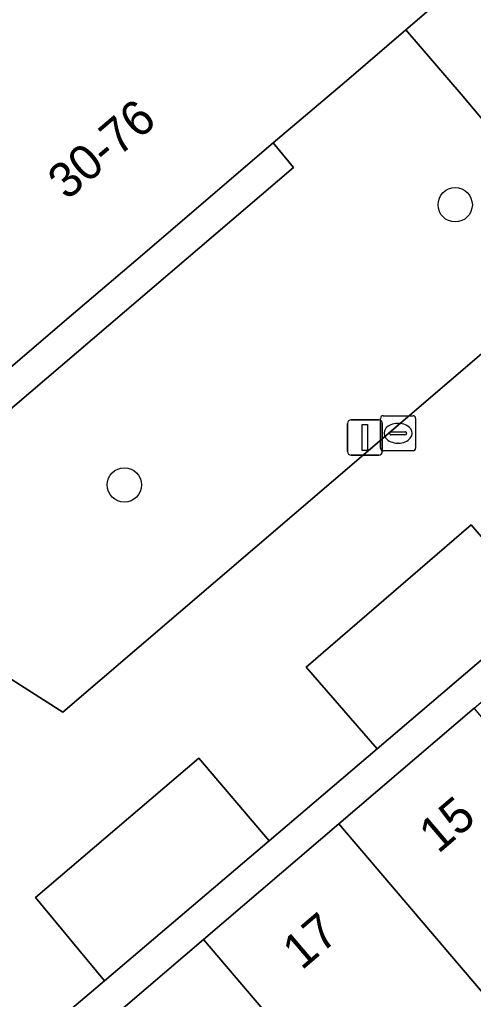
# Model space of a CAD drawing. Extents: x 160377 to 161131, y 383938 to 384853.
# Drawn here: x 160713.26 to 160726.2, y 384643.41 to 384671.33 of the extents above; entities that cross this region are included whole.
import ezdxf

# ---------------------------------------------------------------- set-up
doc = ezdxf.new("R2010")
doc.units = 0
for name, color, linetype in [('IMGEO_Boom', 7, 'Continuous'), ('IMGEO_Erf', 7, 'Continuous'), ('IMGEO_Groenvoorziening', 7, 'Continuous'), ('IMGEO_Kolk', 7, 'Continuous'), ('IMGEO_Lichtmast', 7, 'Continuous'), ('IMGEO_Pand', 7, 'Continuous'), ('IMGEO_Pand_nummerreeks', 7, 'Continuous'), ('IMGEO_Voetgangersgebied_open', 7, 'Continuous')]:
    doc.layers.add(name, color=color, linetype=linetype)

msp = doc.modelspace()

# ---------------------------------------------------------------- linework, layer by layer
at = {"layer": 'IMGEO_Boom'}
for centre in [(160725.683, 384666.054), (160716.247, 384658.073)]:
    msp.add_circle(centre, 0.489, dxfattribs=at)
at = {"layer": 'IMGEO_Erf'}
msp.add_lwpolyline([(160721.073, 384667.118), (160720.487, 384667.819), (160716.576, 384664.468), (160714.54, 384662.736), (160707.911, 384657.071), (160689.421, 384668.806), (160681.658, 384673.733), (160676.452, 384677.038), (160671.309, 384680.302), (160666.045, 384683.643), (160665.486, 384682.763), (160705.71, 384657.186), (160707.836, 384655.834)], close=True, dxfattribs=at)
for points in [[(160814.707, 384533.039), (160805.221, 384581.626), (160804.227, 384586.696), (160801.827, 384589.484), (160785.555, 384608.533), (160784.593, 384609.659), (160759.221, 384639.361), (160756.612, 384642.415), (160753.096, 384646.531), (160752.089, 384647.71), (160738.611, 384663.488), (160738.585, 384663.466), (160731.208, 384657.183), (160728.177, 384654.568), (160723.454, 384650.553), (160720.379, 384647.933), (160715.683, 384643.941), (160712.616, 384641.352)], [(160710.78, 384638.533), (160714.642, 384641.826), (160718.504, 384645.12), (160722.366, 384648.414), (160726.228, 384651.708), (160730.09, 384655.002), (160733.946, 384658.29), (160738.451, 384662.132), (160746.358, 384652.867), (160741.855, 384649.024), (160739.907, 384651.306), (160736.043, 384648.014), (160732.179, 384644.723), (160733.708, 384642.928), (160729.844, 384639.636), (160725.98, 384636.345), (160724.452, 384638.139), (160720.588, 384634.847), (160722.127, 384633.04), (160718.264, 384629.748), (160714.4, 384626.456), (160710.537, 384623.165)]]:
    msp.add_lwpolyline(points, dxfattribs=at)
at = {"layer": 'IMGEO_Groenvoorziening'}
for points in [[(160734.284, 384668.52), (160732.734, 384670.347), (160728.159, 384666.466), (160725.852, 384669.204), (160724.276, 384671.043), (160722.578, 384669.588), (160720.487, 384667.819), (160721.073, 384667.118), (160707.836, 384655.834), (160714.493, 384651.594)], [(160728.177, 384654.568), (160726.14, 384656.932), (160721.435, 384652.883), (160723.454, 384650.553)], [(160720.379, 384647.933), (160718.375, 384650.288), (160713.716, 384646.315), (160715.683, 384643.941)]]:
    msp.add_lwpolyline(points, close=True, dxfattribs=at)
at = {"layer": 'IMGEO_Kolk'}
for p, q in [((160723.553, 384659.117), (160723.553, 384659.969)), ((160723.628, 384660.043), (160724.48, 384660.043)), ((160724.554, 384659.969), (160724.554, 384659.117)), ((160724.041, 384659.823), (160724.066, 384659.823)), ((160723.812, 384659.537), (160723.812, 384659.549)), ((160724.25, 384659.5), (160723.852, 384659.5)), ((160723.855, 384659.586), (160724.253, 384659.586)), ((160724.296, 384659.549), (160724.296, 384659.537)), ((160724.064, 384659.263), (160724.039, 384659.263)), ((160724.48, 384659.043), (160723.628, 384659.043))]:
    msp.add_line(p, q, dxfattribs=at)
for points in [[(160723.553, 384659.117), (160723.553, 384659.969)], [(160723.628, 384660.043), (160724.48, 384660.043)], [(160724.554, 384659.969), (160724.554, 384659.117)], [(160724.48, 384659.043), (160723.628, 384659.043)]]:
    msp.add_lwpolyline(points, dxfattribs=at)
for centre, radius, start, end in [((160723.63, 384659.967), 0.0765, 91.552, 178.448), ((160723.63, 384659.967), 0.0765, 91.552, 178.448), ((160724.478, 384659.967), 0.0765, 1.552, 88.448), ((160724.478, 384659.967), 0.0765, 1.552, 88.448), ((160723.852, 384659.546), 0.0403, 85.8775, 175.7526), ((160723.849, 384659.536), 0.0366, 178.938, 274.7102), ((160724.253, 384659.543), 0.043, 264.8664, 352.4533), ((160724.257, 384659.548), 0.0386, 1.7309, 96.639), ((160723.63, 384659.119), 0.0765, 181.552, 268.448), ((160723.63, 384659.119), 0.0765, 181.552, 268.448), ((160724.478, 384659.119), 0.0765, 271.552, 358.448), ((160724.478, 384659.119), 0.0765, 271.552, 358.448)]:
    msp.add_arc(centre, radius, start, end, dxfattribs=at)
for centre, major_axis, ratio, start_param, end_param in [((160724.04, 384659.543), (-0.387, 0.002), 0.722429, 4.712389, 7.853982), ((160724.065, 384659.543), (-0.39, 0.002), 0.717154, 1.570796, 4.712389)]:
    msp.add_ellipse(centre, major_axis=major_axis, ratio=ratio, start_param=start_param, end_param=end_param, dxfattribs=at)
at = {"layer": 'IMGEO_Lichtmast'}
for p, q in [((160722.713, 384659.923), (160723.503, 384659.923)), ((160723.503, 384659.923), (160722.713, 384659.923)), ((160722.613, 384659.023), (160722.613, 384659.823)), ((160722.613, 384659.823), (160722.613, 384659.023)), ((160723.603, 384659.823), (160723.603, 384659.023)), ((160723.603, 384659.023), (160723.603, 384659.823)), ((160723.503, 384658.923), (160722.713, 384658.923)), ((160722.713, 384658.923), (160723.503, 384658.923))]:
    msp.add_line(p, q, dxfattribs=at)
msp.add_lwpolyline([(160723.033, 384659.798), (160723.183, 384659.798), (160723.183, 384659.048), (160723.033, 384659.048), (160723.033, 384659.798)], dxfattribs=at)
for centre, start, end in [((160722.713, 384659.823), 90, 180), ((160722.713, 384659.823), 90, 180), ((160723.503, 384659.823), 0, 90), ((160723.503, 384659.823), 360, 90), ((160722.713, 384659.023), 180, 270), ((160722.713, 384659.023), 180, 270), ((160723.503, 384659.023), 270, 0), ((160723.503, 384659.023), 270, 0)]:
    msp.add_arc(centre, 0.1, start, end, dxfattribs=at)
at = {"layer": 'IMGEO_Pand'}
for points in [[(160699.772, 384676.558), (160696.04, 384678.888), (160695.897, 384678.977), (160689.421, 384668.806), (160707.911, 384657.071), (160714.54, 384662.736), (160716.576, 384664.468), (160720.487, 384667.819), (160722.578, 384669.588), (160724.276, 384671.043), (160728.08, 384674.302), (160724.369, 384678.623), (160719.66, 384684.14), (160714.897, 384689.76), (160711.438, 384687.036), (160705.146, 384682.079), (160711.642, 384674.531), (160707.707, 384671.53), (160707.57, 384671.689)], [(160726.228, 384651.708), (160722.366, 384648.414), (160728.315, 384641.431), (160729.844, 384639.636), (160733.708, 384642.928), (160732.179, 384644.723)], [(160722.366, 384648.414), (160718.504, 384645.12), (160724.452, 384638.139), (160725.98, 384636.345), (160729.844, 384639.636), (160728.315, 384641.431)], [(160718.504, 384645.12), (160714.642, 384641.826), (160720.588, 384634.847), (160724.452, 384638.139)]]:
    msp.add_lwpolyline(points, close=True, dxfattribs=at)
at = {"layer": 'IMGEO_Voetgangersgebied_open'}
for points in [[(160710.66, 384643.716), (160712.616, 384641.352), (160715.683, 384643.941), (160713.716, 384646.315), (160718.375, 384650.288), (160720.379, 384647.933), (160723.454, 384650.553), (160721.435, 384652.883), (160726.14, 384656.932), (160728.177, 384654.568), (160731.208, 384657.183), (160729.194, 384659.54), (160730.884, 384660.985), (160736.564, 384665.84), (160738.544, 384663.515), (160738.585, 384663.466), (160738.611, 384663.488), (160741.8, 384666.319), (160734.733, 384674.665)], [(160728.08, 384674.302), (160724.276, 384671.043), (160725.852, 384669.204), (160728.159, 384666.466), (160732.734, 384670.347), (160734.284, 384668.52), (160714.493, 384651.594), (160707.836, 384655.834), (160705.71, 384657.186), (160703.447, 384655.281)]]:
    msp.add_lwpolyline(points, dxfattribs=at)

# ---------------------------------------------------------------- texts
at = {"layer": 'IMGEO_Pand_nummerreeks'}
for s, rotation, p in [('30-76', 40.3763, (160714.609, 384666.16)), ('15', 40.4565, (160725.197, 384647.543)), ('17', 40.4565, (160721.303, 384644.222))]:
    msp.add_text(s, height=1, rotation=rotation, dxfattribs=at).set_placement(p)

doc.saveas('drawing.dxf')
